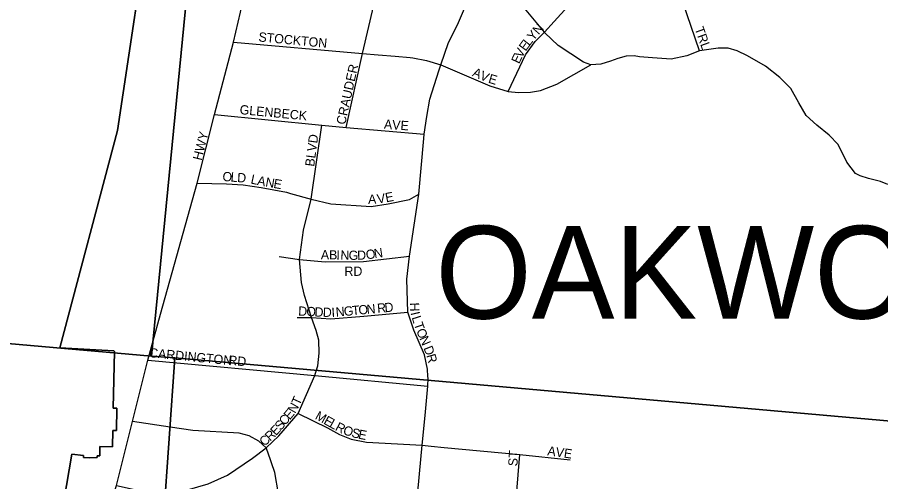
# Model space of a CAD drawing. Extents: x -209 to 4852, y 0 to 905.
# Drawn here: x 536.44 to 554.08, y 312.57 to 322.06 of the extents above; entities that cross this region are included whole.
import ezdxf

# ---------------------------------------------------------------- set-up
doc = ezdxf.new("R2010")
doc.units = 0
for name, color, linetype in [('GM_X_Airport_Location_Class_2', 7, 'Continuous'), ('GM_X_Airport_Location_Class_3', 7, 'Continuous'), ('GM_X_Corporation_Text', 7, 'Continuous'), ('GM_X_Minor_River', 7, 'Continuous'), ('GM_X_US_Location', 7, 'Continuous')]:
    doc.layers.add(name, color=color, linetype=linetype)

msp = doc.modelspace()

# ---------------------------------------------------------------- linework, layer by layer
at = {"layer": 'GM_X_Airport_Location_Class_2'}
for points in [[(547.224, 321.74), (547.215, 321.75), (546.705, 322.366), (546.396, 322.91), (546.156, 323.444), (546.023, 323.946), (545.763, 325.486), (545.599, 326.343), (545.436, 326.757), (545.297, 327.047), (545.143, 327.301), (545.138, 327.309)], [(543.165, 319.807), (543.497, 321.315), (543.832, 322.747), (544.129, 324.149), (544.241, 324.659), (544.421, 325.563), (544.745, 326.984)], [(539.373, 315.993), (540.12, 318.67), (540.475, 320.07), (540.864, 321.548), (541.196, 322.984)], [(550.382, 321.367), (550.04, 322.362), (549.952, 322.634), (549.905, 322.771), (549.811, 322.892), (549.708, 322.982), (549.467, 323.101), (549.35, 323.13), (549.309, 323.128)], [(545.064, 320.98), (545.098, 321.082), (545.254, 321.538), (545.436, 321.9), (545.719, 322.559), (546.396, 322.91)], [(547.19, 321.725), (547.215, 321.75), (547.415, 321.972), (547.69, 322.274), (547.857, 322.501), (547.921, 322.659), (547.993, 322.849)], [(554.226, 318.64), (554.08, 318.7), (553.835, 318.76), (553.66, 318.815), (553.565, 318.866), (553.39, 319.096), (553.211, 319.458), (553.032, 319.648), (552.78, 319.849), (552.56, 320.046), (552.407, 320.306), (552.246, 320.602), (552.023, 320.824), (551.731, 321.058), (551.359, 321.27), (551.147, 321.369), (550.968, 321.423), (550.763, 321.427), (550.382, 321.367), (550.125, 321.267), (549.802, 321.2), (549.42, 321.225), (549.154, 321.249), (549.045, 321.267), (548.881, 321.259), (548.714, 321.212), (548.566, 321.161), (548.366, 321.099), (548.163, 321.086), (548.009, 321.136), (547.494, 321.482), (547.224, 321.74)], [(546.471, 320.539), (546.829, 321.287), (547.024, 321.559), (547.19, 321.725)], [(540.864, 321.548), (543.497, 321.315), (543.815, 321.29)], [(543.815, 321.29), (544.166, 321.263), (544.471, 321.234)], [(544.471, 321.234), (544.524, 321.228), (544.805, 321.169), (545.098, 321.082), (546.096, 320.655), (546.471, 320.539), (546.681, 320.516), (546.931, 320.526), (547.136, 320.561), (547.464, 320.692), (548.163, 321.086)], [(544.748, 319.576), (544.756, 319.666), (544.812, 320.03), (544.875, 320.382), (545.007, 320.81), (545.064, 320.98)], [(540.475, 320.07), (542.664, 319.852), (543.165, 319.807), (544.756, 319.666)], [(542.538, 314.785), (542.587, 314.939), (542.614, 315.195), (542.603, 315.458), (542.553, 315.658), (542.457, 315.922), (542.309, 316.37), (542.249, 316.641), (542.211, 317.107), (542.294, 317.708), (542.45, 318.34), (542.664, 319.852)], [(544.834, 314.719), (544.826, 314.87), (544.76, 315.164), (544.548, 315.664), (544.424, 316.032), (544.405, 316.706), (544.457, 317.173), (544.644, 318.443), (544.748, 319.576)], [(540.12, 318.67), (540.717, 318.654), (541.058, 318.636), (541.427, 318.58), (541.943, 318.481), (542.025, 318.458)], [(542.025, 318.458), (542.45, 318.34), (542.848, 318.245), (543.674, 318.191), (544.024, 318.248), (544.454, 318.331), (544.644, 318.443)], [(541.797, 317.168), (542.211, 317.107), (542.734, 317.063), (543.519, 317.067), (544.457, 317.173)], [(537.8, 310.343), (537.8, 310.343), (538.471, 312.494), (538.798, 313.798), (539.111, 315.053), (539.373, 315.993)], [(542.164, 315.92), (542.457, 315.922), (542.847, 315.897), (543.524, 315.95), (544.424, 316.032)], [(539.111, 315.053), (542.523, 314.737), (544.828, 314.519)], [(538.471, 312.494), (539.154, 312.34), (539.758, 312.357), (540.344, 312.528), (540.736, 312.7), (541.247, 313.052), (541.528, 313.262), (541.789, 313.506), (542.184, 313.964), (542.523, 314.737), (542.538, 314.785)], [(544.28, 308.767), (544.337, 309.046), (544.392, 309.593), (544.495, 310.819), (544.602, 312.072), (544.716, 313.313), (544.779, 313.925), (544.828, 314.519), (544.837, 314.681), (544.834, 314.719)], [(539.57, 313.685), (538.798, 313.798)], [(542.184, 313.964), (542.779, 313.67), (543.027, 313.535), (543.268, 313.438), (543.578, 313.378), (544.716, 313.313), (544.902, 313.294)], [(541.56, 313.172), (541.528, 313.262), (541.376, 313.397), (541.181, 313.507), (540.977, 313.563), (540.032, 313.617), (539.57, 313.685)], [(544.902, 313.294), (545.167, 313.268), (546.712, 313.124), (547.736, 313.015)], [(541.593, 309.519), (541.68, 309.829), (541.781, 310.497), (541.835, 311.066), (541.83, 311.983), (541.781, 312.325), (541.706, 312.759), (541.56, 313.172)], [(546.269, 308.239), (546.388, 309.416), (546.497, 310.66), (546.607, 311.877), (546.712, 313.124)]]:
    msp.add_lwpolyline(points, dxfattribs=at)
at = {"layer": 'GM_X_Minor_River'}
for points in [[(521.14, 336.64), (541.147, 335.189), (539.188, 315.131), (519.33, 316.881)], [(541.147, 335.189), (561.048, 333.339), (559.212, 313.354), (558.841, 313.406), (539.664, 315.099), (539.188, 315.131)], [(519.33, 316.881), (539.188, 315.131), (539.664, 315.099), (539.314, 310.159), (518.834, 311.823)], [(539.664, 315.099), (558.841, 313.406), (558.136, 304.853), (558.13, 304.535), (539.314, 310.159)]]:
    msp.add_lwpolyline(points, close=True, dxfattribs=at)
at = {"layer": 'GM_X_US_Location'}
for points in [[(539.206, 324.5), (538.489, 319.742), (537.312, 315.302), (538.418, 315.241), (538.43, 315.232), (538.406, 314.073), (538.478, 314.071), (538.468, 313.613), (538.396, 313.615), (538.389, 313.281), (538.132, 313.287), (538.128, 313.097), (538.078, 313.099), (538.079, 313.062), (537.922, 313.06), (537.797, 313.063), (537.798, 313.108), (537.556, 313.134), (537.129, 310.615)], [(537.129, 310.615), (537.556, 313.134), (537.798, 313.108), (537.797, 313.063), (537.922, 313.06), (538.079, 313.062), (538.078, 313.099), (538.128, 313.097), (538.132, 313.287), (538.389, 313.281), (538.396, 313.615), (538.468, 313.613), (538.478, 314.071), (538.406, 314.073), (538.43, 315.232), (538.418, 315.241), (537.312, 315.302), (538.489, 319.742), (539.206, 324.5)], [(539.206, 324.5), (538.489, 319.742), (537.312, 315.302), (538.418, 315.241), (538.43, 315.232), (538.406, 314.073), (538.478, 314.071), (538.468, 313.613), (538.396, 313.615), (538.389, 313.281), (538.132, 313.287), (538.128, 313.097), (538.078, 313.099), (538.079, 313.062), (537.922, 313.06), (537.797, 313.063), (537.798, 313.108), (537.556, 313.134), (537.129, 310.615)]]:
    msp.add_lwpolyline(points, dxfattribs=at)

# ---------------------------------------------------------------- texts
at = {"layer": 'GM_X_Airport_Location_Class_3'}
for s, height, rotation, p in [('N', 0.189, 48.6187, (547.093, 321.687)), ('STOCKTON', 0.1894, 354.5963, (541.365, 321.563)), ('Y', 0.189, 49.7495, (546.985, 321.561)), ('TRL', 0.1894, 289.7955, (550.278, 321.823)), ('E', 0.189, 53.9987, (546.828, 321.35)), ('L', 0.189, 52.4797, (546.906, 321.457)), ('V', 0.189, 60.9709, (546.751, 321.209)), ('E', 0.189, 64.889, (546.696, 321.092)), ('CRAUDER', 0.1894, 77.6608, (543.143, 319.851)), ('A', 0.189, 337.0338, (545.726, 320.86)), ('V', 0.189, 337.0565, (545.879, 320.794)), ('E', 0.189, 343.1987, (546.054, 320.722)), ('GLENBECK', 0.1894, 354.5963, (540.981, 320.079)), ('AVE', 0.1894, 356.0574, (543.93, 319.779)), ('HWY', 0.1894, 75.9637, (540.21, 319.119)), ('BLVD', 0.1894, 82.5022, (542.509, 318.998)), ('O', 0.189, 355.6901, (540.631, 318.713)), ('L', 0.189, 355.6788, (540.797, 318.7)), ('D', 0.189, 356.5364, (540.933, 318.69)), ('L', 0.189, 347.972, (541.202, 318.662)), ('A', 0.189, 348.7834, (541.335, 318.634)), ('N', 0.189, 350.092, (541.504, 318.6)), ('E', 0.189, 350.1213, (541.668, 318.572)), ('A', 0.189, 0.6776, (543.612, 318.244)), ('V', 0.189, 8.4447, (543.807, 318.249)), ('E', 0.189, 10.8016, (543.98, 318.275)), ('N', 0.189, 8.7407, (543.745, 317.132)), ('A', 0.189, 358.9508, (542.645, 317.113)), ('B', 0.189, 358.9729, (542.812, 317.11)), ('I', 0.189, 358.9846, (542.962, 317.107)), ('N', 0.189, 358.9727, (543.045, 317.105)), ('G', 0.189, 358.9508, (543.212, 317.102)), ('D', 0.189, 2.1231, (543.39, 317.1)), ('O', 0.189, 8.4669, (543.579, 317.108)), ('RD', 0.1894, 0, (543.128, 316.774)), ('D', 0.189, 357.2009, (542.18, 315.963)), ('O', 0.189, 357.2007, (542.346, 315.955)), ('D', 0.189, 357.2007, (542.513, 315.946)), ('D', 0.189, 358.5403, (542.684, 315.938)), ('I', 0.189, 3.6706, (542.869, 315.934)), ('N', 0.189, 5.0054, (542.957, 315.94)), ('G', 0.189, 5.1548, (543.124, 315.954)), ('T', 0.189, 5.1153, (543.29, 315.969)), ('O', 0.189, 5.1422, (543.422, 315.981)), ('N', 0.189, 5.1212, (543.588, 315.996)), ('R', 0.189, 5.1307, (543.804, 316.016)), ('D', 0.189, 5.1324, (543.954, 316.029)), ('H', 0.189, 272.274, (544.464, 316.225)), ('I', 0.189, 283.3779, (544.476, 316.019)), ('L', 0.189, 287.5198, (544.499, 315.924)), ('T', 0.189, 289.0529, (544.541, 315.791)), ('O', 0.189, 292.7177, (544.589, 315.653)), ('N', 0.189, 293.3121, (544.654, 315.497)), ('CARDINGTON', 0.1894, 354.411, (539.131, 315.113)), ('D', 0.189, 291.298, (544.739, 315.3)), ('RD', 0.1894, 353.9946, (540.748, 314.963)), ('R', 0.189, 286.0154, (544.798, 315.149)), ('T', 0.189, 65.7807, (542.209, 314.115)), ('N', 0.189, 60.595, (542.118, 313.953)), ('E', 0.189, 49.7957, (542.01, 313.82)), ('M', 0.189, 330.9578, (542.512, 313.858)), ('S', 0.189, 49.5481, (541.826, 313.603)), ('C', 0.189, 49.8094, (541.913, 313.705)), ('E', 0.189, 330.9497, (542.687, 313.761)), ('L', 0.189, 330.9671, (542.804, 313.696)), ('R', 0.189, 43.2746, (541.61, 313.387)), ('E', 0.189, 46.7327, (541.728, 313.498)), ('R', 0.189, 332.1291, (542.924, 313.63)), ('O', 0.189, 340.4322, (543.084, 313.547)), ('S', 0.189, 346.1523, (543.261, 313.486)), ('E', 0.189, 348.7183, (543.399, 313.452)), ('C', 0.189, 40.5987, (541.489, 313.282)), ('AVE', 0.1894, 351.8666, (547.266, 313.112)), ('ST', 0.1894, 86.1879, (546.659, 312.88))]:
    msp.add_text(s, height=height, rotation=rotation, dxfattribs=at).set_placement(p)
at = {"layer": 'GM_X_Corporation_Text'}
msp.add_text('OAKWOOD', height=1.8939, rotation=0, dxfattribs=at).set_placement((544.985, 315.901))

doc.saveas('drawing.dxf')
